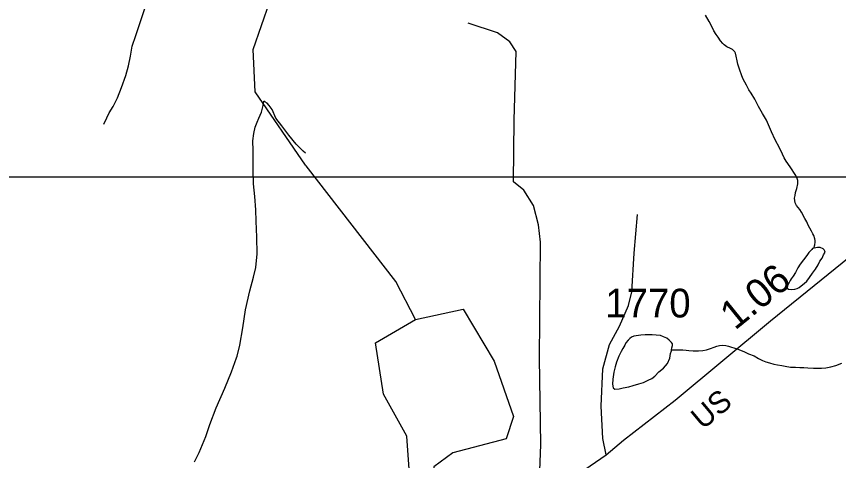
# Model space of a CAD drawing. Extents: x 2126262 to 2293712, y 749403 to 919119.
# Drawn here: x 2220963 to 2224544, y 779867 to 781801 of the extents above; entities that cross this region are included whole.
import ezdxf

# ---------------------------------------------------------------- set-up
doc = ezdxf.new("R2010")
doc.units = 0
for name, color, linetype in [('Exist Hydrographic Misc Water Feature', 7, 'Continuous'), ('Exist Hydrographic Pond Over 1500 Sq Ft', 7, 'Continuous'), ('Exist Road Non-System Type 51', 7, 'Continuous'), ('Exist Road Secondary Mileage Hundredths English Label', 7, 'Continuous'), ('Exist Road Secondary Type 51 Attributed', 7, 'Continuous'), ('Exist Road Secondary Type 51 Label', 7, 'Continuous'), ('Exist Road Secondary Type 51 Number Label', 7, 'Continuous'), ('Map Preparation Inset Cut Line', 7, 'Continuous')]:
    doc.layers.add(name, color=color, linetype=linetype)

msp = doc.modelspace()

# ---------------------------------------------------------------- linework, layer by layer
at = {"layer": 'Exist Hydrographic Misc Water Feature'}
for points in [[(2221343.4, 781332.3), (2221357.1, 781358.7), (2221367.2, 781380.6), (2221385, 781408.8), (2221402.8, 781446.7), (2221420.5, 781491.1), (2221440.2, 781542.9), (2221451.8, 781584.9), (2221459.6, 781627.1), (2221467, 781671), (2221482.8, 781717.3), (2221527.9, 781853.3)], [(2222222.7, 781153.8), (2222003, 781472.8), (2221994, 781656.7), (2222067, 781865.1)], [(2224436.4, 780792.3), (2224440.5, 780806.7), (2224442.5, 780818.5), (2224442.1, 780824.7), (2224440.1, 780832.3), (2224436, 780846.3), (2224431.9, 780854.6), (2224425.7, 780866.5), (2224411.8, 780892.2), (2224405.6, 780906.1), (2224397.4, 780920.3), (2224383.3, 780948), (2224375.5, 780959.7), (2224360.9, 780977.7), (2224355, 780989.6), (2224352.7, 781009.8), (2224354.8, 781021.6), (2224356.8, 781034), (2224362.8, 781051.7), (2224366, 781071.9), (2224366.2, 781085.7), (2224364, 781095.7), (2224358, 781107.6), (2224333.6, 781145.3), (2224315.4, 781171.2), (2224307.6, 781185.4), (2224299.2, 781201.2), (2224286.9, 781229.1), (2224268.6, 781263), (2224252.4, 781298.8), (2224230.3, 781348.4), (2224212.3, 781378.3), (2224195.6, 781408.4), (2224179.6, 781440), (2224163, 781466), (2224153, 781481.7), (2224143.1, 781501.9), (2224128.8, 781527.6), (2224122.4, 781541.5), (2224112.2, 781571.4), (2224106, 781593.5), (2224102.1, 781607.5), (2224098.2, 781627.5), (2224095.8, 781641.3), (2224091.7, 781647.2), (2224081.8, 781657.2), (2224074, 781661.2), (2224057.4, 781668.9), (2224045.5, 781676.8), (2224039.4, 781682.6), (2224029.5, 781694.7), (2224019.5, 781710.8), (2224011.1, 781722.6), (2224001, 781738.7), (2223995.1, 781750.6), (2223981, 781778.3), (2223964.8, 781806.3)], [(2221739.5, 779861.6), (2221759.4, 779902), (2221788.9, 779972.2), (2221806, 780024.3), (2221833.9, 780096.5), (2221871, 780182.5), (2221900.5, 780252.7), (2221922.4, 780314.7), (2221924.3, 780320.9), (2221936.2, 780369), (2221949.5, 780444.8), (2221961, 780523.1), (2221980.1, 780605.3), (2221995.6, 780665.1), (2222005.7, 780707.4), (2222011.2, 780767.4), (2222011, 780839.3), (2222008.1, 780909), (2222005.9, 780959.3), (2222001.4, 781017.1), (2221995.2, 781071.2), (2221994.4, 781135), (2221994.2, 781182.9), (2221994, 781217.1), (2221993.6, 781258.9), (2221997.3, 781291.2), (2222003.2, 781319.1), (2222011.2, 781341), (2222019, 781357.3), (2222030.5, 781383.2), (2222038.5, 781413.1), (2222040.5, 781431.1)], [(2222222, 781206.1), (2222212, 781214.1), (2222181.6, 781243.9), (2222149.6, 781284), (2222119.3, 781323.9), (2222093, 781357.5), (2222076.8, 781395.6), (2222064.7, 781413.2), (2222054.7, 781423.3), (2222044.6, 781429.3), (2222040.5, 781431.1)], [(2222225.2, 781150.1), (2222222.7, 781153.8)], [(2222701, 780480.9), (2222616.1, 780646.6), (2222225.2, 781150.1)], [(2224436.4, 780792.3), (2224431, 780790.3), (2224426.9, 780786.5), (2224414.8, 780772.5), (2224405.2, 780760.1), (2224377.5, 780722.1), (2224367.3, 780705.8), (2224355.8, 780685.6), (2224345.9, 780669.7), (2224337.9, 780657.9), (2224333.4, 780651.6), (2224328.1, 780639.5), (2224321.7, 780627.4), (2224319.9, 780623.7), (2224319.7, 780617.6), (2224325.8, 780613.4), (2224338.4, 780611.6), (2224353.9, 780613.7), (2224364.2, 780615.8), (2224372, 780619.9), (2224381.8, 780628.1), (2224393.7, 780638.1), (2224405.6, 780648.5), (2224417.7, 780664.5), (2224431.2, 780682.3), (2224443.1, 780700.4), (2224455.2, 780718.9), (2224463, 780734.7), (2224472.9, 780748.7), (2224478.6, 780762.8), (2224485, 780774.8), (2224484.8, 780778.9), (2224480.7, 780784.8), (2224476.6, 780788.7), (2224464.5, 780794.6), (2224458.5, 780794.7), (2224452.6, 780794.8), (2224444.6, 780792.7), (2224436.4, 780792.3)], [(2223816.7, 780349.6), (2223818.3, 780357.4), (2223820.2, 780367.7), (2223820.2, 780375.4), (2223816.5, 780381.6), (2223806.2, 780391.3), (2223796, 780399.3), (2223782.1, 780405.1), (2223767.9, 780411.3), (2223749.9, 780412.8), (2223731.8, 780414.7), (2223718.3, 780414.7), (2223701.7, 780414.8), (2223682.2, 780412.5), (2223652.3, 780408.1), (2223642.2, 780403.9), (2223634.4, 780398.2), (2223628.3, 780391.8), (2223618.2, 780379.9), (2223612.7, 780369.8), (2223604.3, 780355.6), (2223596.5, 780341.9), (2223586.8, 780321.8), (2223577, 780295.7), (2223571.5, 780275.5), (2223565.3, 780251.6), (2223561.6, 780221.3), (2223559.8, 780199.8), (2223562, 780183.6), (2223570, 780177.5), (2223588.3, 780179.6), (2223605.9, 780183.8), (2223629.9, 780187.9), (2223649.8, 780194.3), (2223673.8, 780200.4), (2223693.9, 780206.7), (2223715.4, 780216.8), (2223731.4, 780224.9), (2223743.5, 780234.9), (2223761.1, 780253.3), (2223781.2, 780269.3), (2223799.1, 780289.4), (2223808.5, 780313.5), (2223812.2, 780333.6), (2223816.5, 780345.5), (2223816.7, 780349.6)], [(2223816.7, 780349.6), (2223850.7, 780349.7), (2223866.3, 780349.8), (2223880.5, 780348.1), (2223892.6, 780346.2), (2223910.6, 780344.3), (2223922.5, 780344.6), (2223934.4, 780344.4), (2223952.5, 780346.5), (2223968.6, 780348.9), (2223986.3, 780354.8), (2224002.1, 780360.9), (2224014.4, 780365.2), (2224026.1, 780367.4), (2224038.4, 780369.2), (2224052.5, 780367.5), (2224064.2, 780365.7), (2224074, 780361.8), (2224092.3, 780355.8), (2224109.9, 780349.9), (2224134.5, 780340.1), (2224152.4, 780332.2), (2224176.8, 780322.4), (2224194.8, 780310.7), (2224212.7, 780302.8), (2224226.8, 780296.9), (2224242.8, 780292.9), (2224262.7, 780287.1), (2224278.7, 780283.5), (2224296.5, 780281.6), (2224310.9, 780277.8), (2224335.3, 780273.7), (2224357, 780274.1), (2224374.9, 780272.2), (2224392.7, 780272.3), (2224410.7, 780270.4), (2224435.1, 780268.8), (2224455, 780268.6), (2224469.2, 780268.9), (2224488.7, 780271.3), (2224511, 780275.2), (2224532.7, 780281.6), (2224558.8, 780291.5)]]:
    msp.add_lwpolyline(points, dxfattribs=at)
at = {"layer": 'Exist Hydrographic Pond Over 1500 Sq Ft'}
msp.add_lwpolyline([(2222701, 780480.9), (2222909.1, 780525.8), (2223044, 780300), (2223128.9, 780058.8), (2223096.9, 779961), (2222864, 779900.3), (2222780.9, 779839.6), (2222782, 779731.3), (2222715.9, 779690), (2222681.9, 779707.1), (2222663, 779973.3), (2222561.9, 780155.8), (2222527.1, 780379.5), (2222701, 780480.9)], dxfattribs=at)
at = {"layer": 'Exist Road Non-System Type 51'}
for points in [[(2223238.7, 779707.8), (2223247.3, 779936.3), (2223241.7, 780313.5), (2223245.9, 780817.7), (2223237.5, 780893.2), (2223215.2, 780977), (2223173.3, 781044), (2223128.7, 781080.4), (2223131.5, 781348.6), (2223139.8, 781648.3), (2223111.8, 781690.2), (2223058.8, 781729.3), (2222930.4, 781771.2)], [(2223532.5, 779891.4), (2223516.9, 779963.5), (2223509.9, 780104.6), (2223516.8, 780267), (2223546.1, 780371.7), (2223589.4, 780452.7), (2223629.8, 780542.1), (2223643.8, 780602.2), (2223653.5, 780770.7), (2223668.8, 780937.9)]]:
    msp.add_lwpolyline(points, dxfattribs=at)
at = {"layer": 'Exist Road Secondary Type 51 Attributed'}
msp.add_lwpolyline([(2222591.7, 779471.1), (2223238.7, 779707.8), (2223326.7, 779751.1), (2223532.5, 779891.4), (2223607.9, 779955.7), (2223831.9, 780130.3), (2224247.2, 780476.1), (2224970.8, 781060.7), (2225247.9, 781307.2), (2225811, 781830.3), (2226026, 782003.6), (2226551.4, 782410.7), (2226709.1, 782550.4), (2226842.4, 782686.6), (2226982.2, 782846.8)], dxfattribs=at)
at = {"layer": 'Map Preparation Inset Cut Line'}
msp.add_lwpolyline([(2225559.9, 781102.8), (2225559.9, 762528.3), (2216266.9, 762528.3), (2206391.5, 779996.5), (2206391.5, 781102.8)], close=True, dxfattribs=at)

# ---------------------------------------------------------------- texts
at = {"layer": 'Exist Road Secondary Mileage Hundredths English Label'}
msp.add_text('1.06', height=125, rotation=38.9321, dxfattribs=at).set_placement((2224092.8, 780431.7))
at = {"layer": 'Exist Road Secondary Type 51 Label'}
msp.add_text('US', height=95, rotation=39.9446, dxfattribs=at).set_placement((2223952.2, 779998.6))
at = {"layer": 'Exist Road Secondary Type 51 Number Label'}
msp.add_text('1770', height=125, dxfattribs=at).set_placement((2223527.8, 780490.1))

doc.saveas('drawing.dxf')
